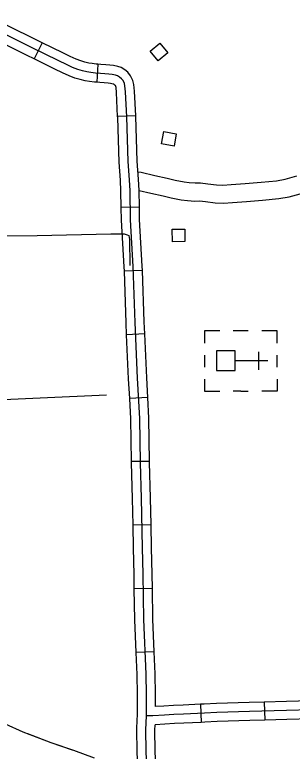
# Model space of a CAD drawing. Extents: x 1084508 to 1142749, y 1057638 to 1093403.
# Drawn here: x 1134971 to 1135693, y 1070353 to 1072273 of the extents above; entities that cross this region are included whole.
import ezdxf

# ---------------------------------------------------------------- set-up
doc = ezdxf.new("R2010")
doc.units = 0
for name, color, linetype in [('Level 32', 7, 'Continuous'), ('Level 43', 7, 'Continuous'), ('Level 46', 7, 'Continuous'), ('Level 5', 7, 'Continuous'), ('Level 56', 7, 'Continuous'), ('Level 57', 7, 'Continuous')]:
    doc.layers.add(name, color=color, linetype=linetype)

msp = doc.modelspace()

# ---------------------------------------------------------------- linework, layer by layer
at = {"layer": 'Level 32'}
for p, q in [((1135042.4, 1072199.5), (1135021.7, 1072157.2)), ((1135187.1, 1072143.4), (1135184.5, 1072096.4)), ((1135285.6, 1072009.4), (1135238.5, 1072007.2)), ((1135295, 1071771.2), (1135247.9, 1071770.4)), ((1135303.1, 1071606), (1135256, 1071604.5)), ((1135308.9, 1071440.7), (1135261.9, 1071438.6)), ((1135316.9, 1071275.4), (1135269.9, 1071272.8)), ((1135321.5, 1071108.8), (1135274.5, 1071108.1)), ((1135325.7, 1070943.2), (1135278.6, 1070942.4)), ((1135328.9, 1070777.4), (1135281.9, 1070776.8)), ((1135333.8, 1070612.5), (1135286.8, 1070610.4)), ((1135453.8, 1070475.9), (1135455.9, 1070428.8)), ((1135619.9, 1070481.6), (1135621.1, 1070434.5))]:
    msp.add_line(p, q, dxfattribs=at)
for points in [[(1135042.4, 1072199.5), (1135023.4, 1072208.8), (1134893.7, 1072272.5)], [(1135269.2, 1071842.7), (1135266.2, 1071889.8), (1135262.2, 1072006.1), (1135259.1, 1072071.5), (1135257.5, 1072087), (1135256, 1072093.5), (1135252.5, 1072100.8), (1135248.3, 1072105.8), (1135243.2, 1072110.1), (1135238.2, 1072113.2), (1135232.7, 1072114.7), (1135223.9, 1072116.9), (1135216, 1072117.4), (1135205.3, 1072118.5), (1135193.6, 1072119.5), (1135180.8, 1072120.2), (1135168.7, 1072121.8), (1135158.6, 1072123.4), (1135147.1, 1072126.3), (1135135.2, 1072129.7), (1135121.4, 1072135.3), (1135105.4, 1072142.5), (1135085.5, 1072152.3), (1135013, 1072187.7), (1134880.4, 1072252.8)], [(1135021.7, 1072157.2), (1135002.7, 1072166.5), (1134872.9, 1072230.3)], [(1135187.1, 1072143.4), (1135182.9, 1072143.7), (1135172.1, 1072145.1), (1135163.3, 1072146.4), (1135153.3, 1072149), (1135143, 1072152), (1135130.7, 1072157), (1135115.4, 1072163.8), (1135095.8, 1072173.4), (1135042.4, 1072199.5)], [(1135184.5, 1072096.4), (1135178.6, 1072096.7), (1135165.4, 1072098.4), (1135153.8, 1072100.3), (1135140.8, 1072103.6), (1135127.5, 1072107.5), (1135112.2, 1072113.7), (1135095.4, 1072121.2), (1135075.1, 1072131.1), (1135021.7, 1072157.2)], [(1135285.6, 1072009.4), (1135282.6, 1072073.2), (1135280.8, 1072090.9), (1135278.3, 1072101.4), (1135272.4, 1072113.7), (1135265, 1072122.6), (1135257.1, 1072129.2), (1135247.7, 1072135), (1135238.6, 1072137.5), (1135227.7, 1072140.2), (1135218, 1072140.9), (1135207.5, 1072141.9), (1135195.2, 1072143), (1135187.1, 1072143.4)], [(1135238.5, 1072007.2), (1135235.6, 1072069.8), (1135234.3, 1072083.1), (1135233.7, 1072085.6), (1135232.6, 1072087.9), (1135231.6, 1072089.1), (1135229.4, 1072091), (1135228.7, 1072091.4), (1135226.8, 1072091.9), (1135220.2, 1072093.5), (1135214, 1072094), (1135203.2, 1072095), (1135191.9, 1072096), (1135184.5, 1072096.4)], [(1135245.7, 1071841.2), (1135242.7, 1071888.7), (1135238.6, 1072005.1), (1135238.5, 1072007.2)], [(1135292.7, 1071844.2), (1135289.7, 1071891), (1135285.7, 1072007), (1135285.6, 1072009.4)], [(1135247.9, 1071770.4), (1135247.2, 1071812.6), (1135245.7, 1071841.5)], [(1135313.5, 1070445.8), (1135313.5, 1070501.1), (1135312.9, 1070554.3), (1135306.5, 1070697), (1135304.9, 1070814.6), (1135303.2, 1070883.2), (1135300.9, 1071013.1), (1135298, 1071105.2), (1135296.3, 1071220.7), (1135290.6, 1071325.4), (1135283.9, 1071471), (1135279.2, 1071616.6), (1135272.1, 1071738), (1135270.7, 1071813.4), (1135269.2, 1071842.7)], [(1135295, 1071771.2), (1135294.3, 1071814.2), (1135292.7, 1071843.9)], [(1135256, 1071604.5), (1135255.7, 1071615.5), (1135248.5, 1071737.1), (1135247.9, 1071770.4)], [(1135303.1, 1071606), (1135302.7, 1071617.7), (1135295.6, 1071738.9), (1135295, 1071771.2)], [(1135261.9, 1071438.6), (1135260.4, 1071470.1), (1135256, 1071604.5)], [(1135308.9, 1071440.7), (1135307.5, 1071472), (1135303.1, 1071606)], [(1135269.9, 1071272.8), (1135267.1, 1071324.2), (1135261.9, 1071438.6)], [(1135316.9, 1071275.4), (1135314.1, 1071326.6), (1135308.9, 1071440.7)], [(1135274.5, 1071108.1), (1135272.8, 1071219.9), (1135269.9, 1071272.8)], [(1135321.5, 1071108.8), (1135319.9, 1071221.5), (1135316.9, 1071275.4)], [(1135278.6, 1070942.4), (1135277.4, 1071012.5), (1135274.5, 1071104.6), (1135274.5, 1071108.1)], [(1135325.7, 1070943.2), (1135324.4, 1071013.6), (1135321.6, 1071105.7), (1135321.5, 1071108.8)], [(1135281.9, 1070776.8), (1135281.4, 1070814.1), (1135279.6, 1070882.7), (1135278.6, 1070942.4)], [(1135328.9, 1070777.4), (1135328.4, 1070815), (1135326.7, 1070883.7), (1135325.7, 1070943.2)], [(1135286.8, 1070610.4), (1135282.9, 1070696.3), (1135281.9, 1070776.8)], [(1135333.8, 1070612.5), (1135330, 1070697.7), (1135328.9, 1070777.4)], [(1135289.9, 1070445.8), (1135289.9, 1070501), (1135289.4, 1070553.6), (1135286.8, 1070610.4)], [(1135337, 1070469.9), (1135337, 1070501.2), (1135336.4, 1070554.9), (1135333.8, 1070612.5)], [(1135785.2, 1070487), (1135740, 1070485.2), (1135677.5, 1070483.1), (1135619.9, 1070481.6)], [(1135453.8, 1070475.9), (1135408.6, 1070473.9), (1135383.6, 1070472.6), (1135358.7, 1070470.7), (1135337, 1070469.9)], [(1135619.9, 1070481.6), (1135581.1, 1070480.6), (1135496.1, 1070477.7), (1135463.4, 1070476.3), (1135453.8, 1070475.9)], [(1135740.9, 1070461.7), (1135678.2, 1070459.5), (1135581.8, 1070457.1), (1135497, 1070454.2), (1135464.4, 1070452.8), (1135409.7, 1070450.4), (1135385.1, 1070449.1), (1135360.1, 1070447.2), (1135330.4, 1070446), (1135313.5, 1070445.8)], [(1135291.8, 1070270.3), (1135290, 1070330.3), (1135288.9, 1070353.9), (1135288.6, 1070409.5), (1135289.6, 1070437.5)], [(1135289.6, 1070437.5), (1135289.9, 1070445.8)], [(1135352.7, 1068780), (1135349.8, 1068888.7), (1135346.4, 1069027.6), (1135344.4, 1069157.8), (1135342.6, 1069302.6), (1135339, 1069420), (1135338.3, 1069497.7), (1135335.1, 1069563.9), (1135332.5, 1069626.5), (1135331.2, 1069718.5), (1135326.1, 1069874.1), (1135324.3, 1069938.8), (1135322.1, 1069998.3), (1135321.5, 1070047.5), (1135320.3, 1070153.3), (1135315.8, 1070257.4), (1135313.5, 1070331.2), (1135312.4, 1070354.5), (1135312.1, 1070409.1), (1135313.5, 1070445.8)], [(1135455.9, 1070428.8), (1135410.8, 1070426.8), (1135386.5, 1070425.6), (1135361.5, 1070423.7), (1135336.2, 1070422.7)], [(1135621.1, 1070434.5), (1135582.5, 1070433.6), (1135497.9, 1070430.7), (1135465.5, 1070429.3), (1135455.9, 1070428.8)], [(1135787, 1070439.9), (1135741.7, 1070438.2), (1135678.9, 1070436), (1135621.1, 1070434.5)], [(1135338.9, 1070271.7), (1135337, 1070332.1), (1135336, 1070355.1), (1135335.7, 1070408.7), (1135336.2, 1070422.7)]]:
    msp.add_lwpolyline(points, dxfattribs=at)
at = {"layer": 'Level 43'}
for points in [[(1134456.8, 1071276.3), (1134452.5, 1071533.1), (1134450.2, 1071642.7), (1134449.3, 1071669), (1134449.3, 1071674.7), (1134451.6, 1071679.9), (1134454.4, 1071684.6), (1134461, 1071686.9), (1134586.1, 1071690.7), (1134704.5, 1071692.1), (1134924.5, 1071696.8), (1135029.4, 1071697.3), (1135220.7, 1071701.5), (1135255.5, 1071701.5), (1135263.5, 1071699.1), (1135267.3, 1071697.3), (1135269.6, 1071686.9), (1135270.1, 1071619.2)], [(1135178.2, 1070335.8), (1135124.2, 1070355.4), (1135065.2, 1070375.8), (1134993.1, 1070403.5), (1134946.4, 1070424.2)], [(1135121.3, 1070356.4), (1135065.2, 1070375.8), (1135004.6, 1070399.1)]]:
    msp.add_lwpolyline(points, dxfattribs=at)
at = {"layer": 'Level 46'}
for points in [[(1135291.5, 1071863.3), (1135299.8, 1071862.1), (1135335, 1071853.5), (1135367.5, 1071846.5), (1135387.8, 1071841.8), (1135411.4, 1071836.9), (1135424.9, 1071835.2), (1135440.3, 1071834.2), (1135453.7, 1071834.5), (1135473, 1071832.3), (1135495.7, 1071829.1), (1135512.5, 1071828.8), (1135534, 1071830.4), (1135570.4, 1071833), (1135611.6, 1071836.3), (1135652.1, 1071840.1), (1135674.3, 1071844), (1135704.8, 1071852.6)], [(1135294.3, 1071815), (1135324.5, 1071807.6), (1135357.2, 1071800.6), (1135377.8, 1071795.8), (1135403.6, 1071790.5), (1135420.3, 1071788.3), (1135439.2, 1071787.1), (1135451.6, 1071787.3), (1135467.1, 1071785.6), (1135492, 1071782), (1135513.9, 1071781.7), (1135537.4, 1071783.5), (1135573.9, 1071786), (1135615.7, 1071789.4), (1135658.3, 1071793.4), (1135684.8, 1071798), (1135713.8, 1071806.2)]]:
    msp.add_lwpolyline(points, dxfattribs=at)
at = {"layer": 'Level 5'}
msp.add_lwpolyline([(1134460.9, 1071248.7), (1135209.8, 1071282.5)], dxfattribs=at)
at = {"layer": 'Level 56'}
for points in [[(1135322.8, 1072177.9), (1135348.1, 1072198.6), (1135368.9, 1072173.2), (1135343.6, 1072152.6)], [(1135352.9, 1071935.9), (1135358.5, 1071968.1), (1135390.8, 1071962.5), (1135385.2, 1071930.3)], [(1135381, 1071680.7), (1135380.4, 1071713.4), (1135413.1, 1071714), (1135413.7, 1071681.3)]]:
    msp.add_lwpolyline(points, close=True, dxfattribs=at)
at = {"layer": 'Level 57'}
for p, q in [((1135578.4, 1071448.5), (1135539.1, 1071448.5)), ((1135605.3, 1071394.5), (1135605.3, 1071347.4)), ((1135464.9, 1071385.5), (1135464.9, 1071354.1)), ((1135628.9, 1071370.9), (1135544.4, 1071370.9)), ((1135653.2, 1071354.1), (1135653.2, 1071385.5)), ((1135559, 1071291.5), (1135539.1, 1071291.5)), ((1135559, 1071291.5), (1135578.4, 1071291.5))]:
    msp.add_line(p, q, dxfattribs=at)
for points in [[(1135504.1, 1071448.5), (1135464.9, 1071448.5), (1135464.9, 1071417.1)], [(1135653.2, 1071417.1), (1135653.2, 1071448.5), (1135614, 1071448.5)], [(1135464.9, 1071322.9), (1135464.9, 1071291.5), (1135504.1, 1071291.5)], [(1135653.2, 1071322.9), (1135653.2, 1071291.5), (1135614, 1071291.5)]]:
    msp.add_lwpolyline(points, dxfattribs=at)
msp.add_lwpolyline([(1135495.4, 1071345.6), (1135544.4, 1071345.6), (1135544.4, 1071396.4), (1135495.4, 1071396.4)], close=True, dxfattribs=at)

doc.saveas('drawing.dxf')
